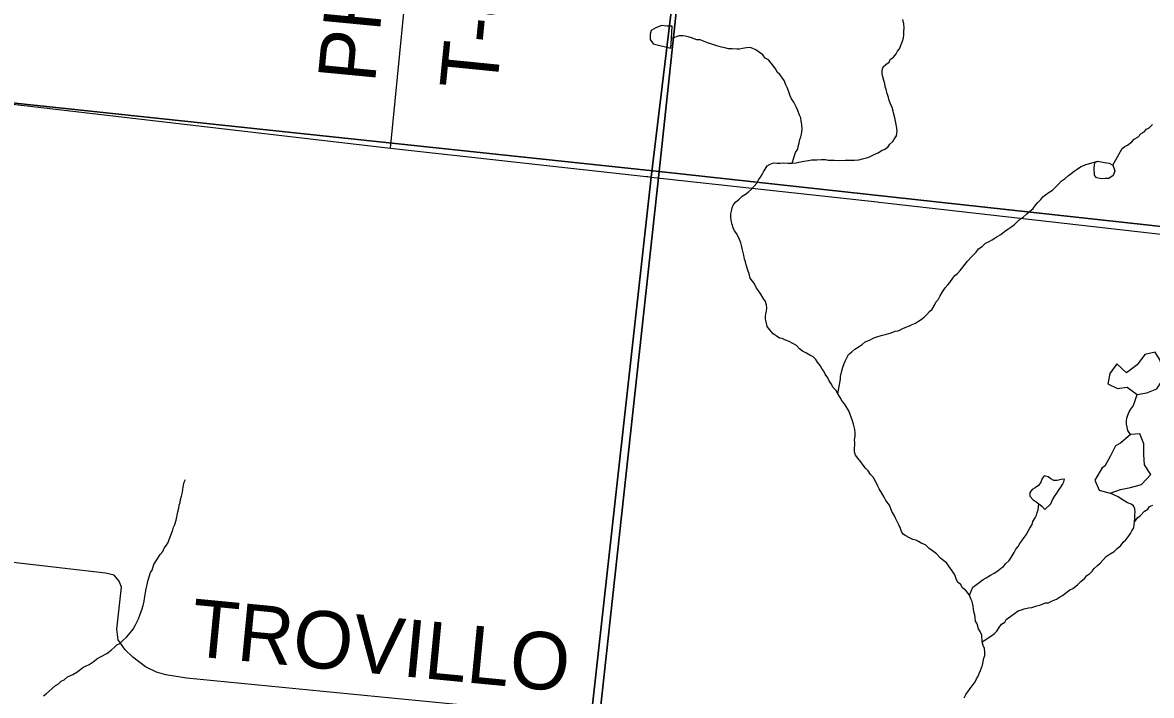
# Model space of a CAD drawing. Extents: x 0 to 1064, y 0 to 440.
# Drawn here: x 277.04 to 294.9, y 177.13 to 187.78 of the extents above; entities that cross this region are included whole.
import ezdxf

# ---------------------------------------------------------------- set-up
doc = ezdxf.new("R2010")
doc.units = 0
for name, color, linetype in [('GM_X_Minor_Lake', 7, 'Continuous'), ('GM_X_Minor_River', 7, 'Continuous'), ('GM_X_Section', 7, 'Continuous'), ('GM_X_Township', 7, 'Continuous'), ('GM_X_Township_Road', 7, 'Continuous'), ('GM_X_Township_Road_Text', 7, 'Continuous')]:
    doc.layers.add(name, color=color, linetype=linetype)

msp = doc.modelspace()

# ---------------------------------------------------------------- linework, layer by layer
at = {"layer": 'GM_X_Minor_Lake'}
for points in [[(294.961, 182.565), (294.802, 182.526), (294.676, 182.365), (294.508, 182.235), (294.354, 182.379), (294.246, 182.223), (294.212, 182.06), (294.368, 181.989), (294.521, 182.01), (294.676, 181.891), (294.829, 181.917)], [(294.829, 181.917), (294.989, 181.98), (295.09, 182.136), (295.088, 182.3), (295.031, 182.454), (294.961, 182.565)], [(294.124, 180.73), (294.01, 180.538), (294.079, 180.379), (294.249, 180.332), (294.414, 180.389), (294.574, 180.421), (294.745, 180.466), (294.895, 180.626), (294.795, 180.781), (294.781, 180.945), (294.785, 181.11), (294.722, 181.269), (294.57, 181.261), (294.414, 181.125), (294.334, 181.078)], [(294.334, 181.078), (294.257, 180.922), (294.168, 180.76), (294.124, 180.73)], [(293.309, 180.558), (293.268, 180.59), (293.207, 180.604), (293.175, 180.562), (293.155, 180.508), (293.117, 180.455), (293.061, 180.414), (293.018, 180.391), (292.979, 180.344), (292.977, 180.283), (293.03, 180.227), (293.078, 180.195), (293.12, 180.163), (293.167, 180.125), (293.214, 180.075)], [(293.214, 180.075), (293.314, 180.163), (293.335, 180.217), (293.367, 180.277), (293.405, 180.331), (293.431, 180.372), (293.469, 180.426), (293.495, 180.468), (293.515, 180.509), (293.528, 180.551), (293.473, 180.547), (293.412, 180.531), (293.357, 180.532), (293.309, 180.558), (293.268, 180.59), (293.207, 180.604), (293.175, 180.562), (293.155, 180.508), (293.117, 180.455), (293.061, 180.414), (293.018, 180.391), (292.979, 180.344), (292.977, 180.283), (293.03, 180.227), (293.078, 180.195), (293.12, 180.163), (293.167, 180.125), (293.214, 180.075)], [(293.214, 180.075), (293.314, 180.163), (293.335, 180.217), (293.367, 180.277), (293.405, 180.331), (293.431, 180.372), (293.469, 180.426), (293.495, 180.468), (293.515, 180.509), (293.528, 180.551), (293.473, 180.547), (293.412, 180.531), (293.357, 180.532), (293.309, 180.558)]]:
    msp.add_lwpolyline(points, dxfattribs=at)
at = {"layer": 'GM_X_Minor_River'}
for points in [[(290.8, 186.434), (290.772, 186.495), (290.755, 186.545), (290.744, 186.593), (290.722, 186.655), (290.706, 186.722), (290.689, 186.765), (290.685, 186.814), (290.668, 186.863), (290.652, 186.918), (290.641, 186.967), (290.643, 187.022), (290.657, 187.076), (290.701, 187.117), (290.751, 187.152), (290.77, 187.194), (290.82, 187.229), (290.864, 187.282), (290.884, 187.324), (290.916, 187.365), (290.942, 187.431), (290.963, 187.485), (290.977, 187.539), (290.984, 187.582), (290.986, 187.636), (290.988, 187.697), (290.984, 187.758), (290.968, 187.825)], [(286.986, 187.651), (286.967, 187.597), (286.971, 187.512), (287.018, 187.444), (287.296, 187.376)], [(287.305, 187.528), (287.317, 187.722), (287.232, 187.724), (287.147, 187.733), (287.061, 187.698), (286.986, 187.651)], [(287.296, 187.376), (287.305, 187.528)], [(289.218, 185.554), (289.272, 185.722), (289.305, 185.776), (289.312, 185.818), (289.326, 185.878), (289.34, 185.926), (289.354, 185.969), (289.367, 186.011), (289.376, 186.089), (289.372, 186.168), (289.362, 186.217), (289.352, 186.272), (289.335, 186.315), (289.307, 186.389), (289.278, 186.444), (289.244, 186.518), (289.209, 186.574), (289.186, 186.617), (289.164, 186.685), (289.136, 186.752), (289.119, 186.795), (289.091, 186.863), (289.056, 186.913), (289.021, 186.956), (288.98, 186.994), (288.957, 187.043), (288.904, 187.112), (288.84, 187.187), (288.792, 187.218), (288.751, 187.268), (288.698, 187.306), (288.644, 187.35), (288.596, 187.37), (288.554, 187.384), (288.493, 187.379), (288.432, 187.369), (288.383, 187.359), (288.34, 187.36), (288.267, 187.362), (288.212, 187.364), (288.152, 187.378), (288.098, 187.392), (288.025, 187.412), (287.977, 187.426), (287.929, 187.445), (287.875, 187.459), (287.815, 187.485), (287.76, 187.505), (287.706, 187.507), (287.664, 187.52), (287.622, 187.54), (287.573, 187.554), (287.525, 187.563), (287.487, 187.568), (287.428, 187.568), (287.305, 187.528)], [(289.168, 182.732), (289.113, 182.752), (289.06, 182.778), (289.017, 182.785), (288.964, 182.823), (288.916, 182.855), (288.863, 182.918), (288.822, 182.968), (288.812, 183.022), (288.796, 183.084), (288.797, 183.126), (288.798, 183.169), (288.812, 183.211), (288.814, 183.265), (288.809, 183.308), (288.793, 183.363), (288.758, 183.419), (288.723, 183.481), (288.689, 183.53), (288.653, 183.574), (288.619, 183.642), (288.59, 183.685), (288.555, 183.735), (288.539, 183.802), (288.517, 183.863), (288.489, 183.943), (288.479, 183.992), (288.462, 184.035), (288.452, 184.096), (288.441, 184.139), (288.43, 184.182), (288.419, 184.231), (288.403, 184.292), (288.381, 184.347), (288.341, 184.433), (288.306, 184.483), (288.283, 184.532), (288.267, 184.581), (288.251, 184.649), (288.246, 184.703), (288.248, 184.752), (288.255, 184.794), (288.269, 184.848), (288.283, 184.891), (288.321, 184.938), (288.377, 184.985), (288.428, 185.032), (288.477, 185.061), (288.521, 185.096), (288.571, 185.143), (288.616, 185.19), (288.66, 185.237), (288.686, 185.291), (288.718, 185.333), (288.743, 185.374), (288.763, 185.416), (288.789, 185.458), (288.821, 185.511), (288.871, 185.54), (288.92, 185.557), (288.981, 185.555), (289.029, 185.554), (289.084, 185.558), (289.151, 185.556), (289.218, 185.554), (289.279, 185.558), (289.322, 185.569), (289.402, 185.585), (289.475, 185.594), (289.524, 185.605), (289.61, 185.608), (289.677, 185.612), (289.744, 185.61), (289.786, 185.603), (289.835, 185.602), (289.889, 185.6), (289.962, 185.598), (290.054, 185.601), (290.127, 185.599), (290.206, 185.602), (290.273, 185.606), (290.329, 185.623), (290.396, 185.639), (290.439, 185.656), (290.483, 185.673), (290.538, 185.701), (290.581, 185.718), (290.631, 185.753), (290.674, 185.77), (290.73, 185.805), (290.762, 185.852), (290.813, 185.899), (290.838, 185.941), (290.87, 185.988), (290.879, 186.067), (290.869, 186.14), (290.854, 186.22), (290.843, 186.269), (290.827, 186.33), (290.816, 186.379), (290.8, 186.434)], [(294.632, 185.933), (294.687, 185.968), (294.744, 186.021), (294.788, 186.05), (294.825, 186.091), (294.869, 186.114), (294.919, 186.167)], [(294.294, 185.523), (294.438, 185.787), (294.482, 185.816), (294.525, 185.839), (294.594, 185.892), (294.632, 185.933)], [(289.938, 181.901), (289.982, 182.136), (289.983, 182.179), (290.005, 182.269), (290.019, 182.323), (290.039, 182.384), (290.059, 182.431), (290.085, 182.473), (290.111, 182.527), (290.161, 182.568), (290.211, 182.609), (290.279, 182.655), (290.323, 182.684), (290.373, 182.725), (290.441, 182.754), (290.497, 182.782), (290.558, 182.805), (290.626, 182.827), (290.669, 182.838), (290.712, 182.848), (290.786, 182.87), (290.847, 182.893), (290.896, 182.903), (290.958, 182.932), (291.014, 182.961), (291.075, 182.977), (291.119, 183), (291.168, 183.023), (291.218, 183.051), (291.261, 183.08), (291.305, 183.115), (291.349, 183.157), (291.393, 183.204), (291.431, 183.245), (291.47, 183.305), (291.49, 183.353), (291.534, 183.4), (291.56, 183.454), (291.599, 183.519), (291.637, 183.579), (291.681, 183.626), (291.713, 183.668), (291.758, 183.733), (291.79, 183.774), (291.834, 183.809), (291.878, 183.857), (291.916, 183.91), (291.954, 183.958), (291.992, 184.005), (292.055, 184.07), (292.131, 184.146), (292.169, 184.2), (292.225, 184.235), (292.276, 184.288), (292.325, 184.31), (292.381, 184.339), (292.462, 184.391), (292.518, 184.426), (292.58, 184.473), (292.63, 184.507), (292.68, 184.542), (292.736, 184.583), (292.78, 184.624), (292.83, 184.671), (292.874, 184.7), (292.93, 184.753), (292.974, 184.788), (293.03, 184.835), (293.069, 184.888), (293.107, 184.93), (293.151, 184.977), (293.183, 185.019), (293.226, 185.054), (293.283, 185.094), (293.338, 185.129), (293.383, 185.176), (293.433, 185.223), (293.477, 185.271), (293.539, 185.311), (293.59, 185.358), (293.633, 185.393), (293.683, 185.428), (293.727, 185.457), (293.783, 185.498), (293.826, 185.515), (293.869, 185.532), (293.925, 185.548), (294.058, 185.583)], [(294.033, 185.323), (294.004, 185.366), (294, 185.475), (294.009, 185.566), (294.058, 185.583)], [(294.058, 185.583), (294.161, 185.563), (294.234, 185.555), (294.294, 185.523), (294.322, 185.431), (294.296, 185.359), (294.228, 185.312), (294.173, 185.313), (294.112, 185.308), (294.033, 185.323)], [(292.253, 177.719), (292.267, 177.761), (292.269, 177.816), (292.264, 177.871), (292.242, 177.92), (292.225, 177.981), (292.217, 178.085), (292.194, 178.14), (292.165, 178.183), (292.143, 178.263), (292.121, 178.306), (292.116, 178.361), (292.106, 178.404), (292.095, 178.453), (292.09, 178.501), (292.08, 178.544), (292.064, 178.617), (292.047, 178.66), (292.024, 178.716), (291.972, 178.784), (291.913, 178.835), (291.884, 178.89), (291.842, 178.916), (291.814, 178.977), (291.792, 179.039), (291.751, 179.101), (291.699, 179.175), (291.658, 179.231), (291.616, 179.263), (291.563, 179.301), (291.504, 179.369), (291.439, 179.42), (291.385, 179.458), (291.326, 179.515), (291.26, 179.541), (291.218, 179.566), (291.176, 179.586), (291.128, 179.6), (291.062, 179.632), (291.014, 179.658), (290.973, 179.683), (290.95, 179.726), (290.933, 179.77), (290.904, 179.831), (290.876, 179.893), (290.853, 179.936), (290.83, 179.985), (290.796, 180.041), (290.756, 180.139), (290.698, 180.214), (290.675, 180.269), (290.635, 180.331), (290.594, 180.399), (290.572, 180.442), (290.543, 180.51), (290.497, 180.584), (290.456, 180.628), (290.421, 180.684), (290.38, 180.728), (290.339, 180.777), (290.304, 180.827), (290.257, 180.883), (290.222, 180.933), (290.206, 180.988), (290.202, 181.049), (290.209, 181.091), (290.211, 181.134), (290.206, 181.176), (290.214, 181.231), (290.216, 181.285), (290.211, 181.34), (290.201, 181.383), (290.19, 181.426), (290.173, 181.475), (290.151, 181.536), (290.134, 181.579), (290.112, 181.635), (290.071, 181.703), (290.048, 181.746), (290.007, 181.789), (289.979, 181.845), (289.938, 181.901), (289.909, 181.963), (289.868, 182.006), (289.833, 182.062), (289.805, 182.111), (289.782, 182.155), (289.741, 182.217), (289.718, 182.26), (289.689, 182.303), (289.66, 182.353), (289.619, 182.403), (289.59, 182.446), (289.549, 182.49), (289.495, 182.516), (289.442, 182.548), (289.382, 182.58), (289.334, 182.618), (289.287, 182.668), (289.227, 182.7), (289.168, 182.732)], [(294.57, 181.261), (294.529, 181.323), (294.519, 181.378), (294.508, 181.421), (294.51, 181.475), (294.517, 181.517), (294.531, 181.566), (294.551, 181.62), (294.577, 181.661), (294.609, 181.703), (294.629, 181.751), (294.676, 181.891)], [(278.873, 178.345), (278.899, 178.417), (278.926, 178.483), (278.946, 178.555), (278.961, 178.621), (278.968, 178.664), (278.984, 178.76), (278.992, 178.815), (279.006, 178.881), (279.02, 178.941), (279.041, 179.008), (279.061, 179.074), (279.087, 179.115), (279.114, 179.2), (279.152, 179.259), (279.211, 179.36), (279.255, 179.408), (279.275, 179.462), (279.313, 179.509), (279.339, 179.551), (279.358, 179.599), (279.379, 179.653), (279.412, 179.749), (279.426, 179.791), (279.445, 179.833), (279.466, 179.905), (279.48, 179.959), (279.495, 180.038), (279.509, 180.092), (279.516, 180.14), (279.53, 180.182), (279.538, 180.231), (279.552, 180.285), (279.566, 180.345), (279.575, 180.43), (279.596, 180.508), (279.615, 180.55)], [(292.225, 177.981), (292.362, 178.068), (292.418, 178.109), (292.456, 178.15), (292.495, 178.203), (292.533, 178.257), (292.583, 178.292), (292.602, 178.334), (292.677, 178.386), (292.739, 178.427), (292.796, 178.467), (292.845, 178.484), (292.888, 178.501), (292.956, 178.517), (293.011, 178.521), (293.091, 178.549), (293.14, 178.56), (293.226, 178.594), (293.275, 178.598), (293.324, 178.621), (293.399, 178.655), (293.448, 178.684), (293.498, 178.713), (293.542, 178.748), (293.61, 178.8), (293.66, 178.823), (293.735, 178.882), (293.785, 178.935), (293.848, 178.987), (293.88, 179.029), (293.929, 179.058), (293.967, 179.099), (293.999, 179.141), (294.049, 179.188), (294.093, 179.223), (294.137, 179.27), (294.188, 179.329), (294.25, 179.37), (294.312, 179.41), (294.363, 179.457), (294.419, 179.504), (294.457, 179.557), (294.501, 179.592), (294.533, 179.64), (294.571, 179.694), (294.591, 179.735), (294.623, 179.783), (294.631, 179.837), (294.638, 179.88), (294.64, 179.934), (294.642, 179.989), (294.644, 180.031), (294.639, 180.086), (294.622, 180.129), (294.581, 180.155), (294.527, 180.181), (294.485, 180.206), (294.431, 180.238), (294.378, 180.276), (294.249, 180.332)], [(292.024, 178.716), (292.077, 178.842), (292.134, 178.888), (292.177, 178.918), (292.24, 178.964), (292.289, 178.993), (292.358, 179.033), (292.414, 179.068), (292.47, 179.103), (292.513, 179.138), (292.563, 179.173), (292.595, 179.214), (292.652, 179.267), (292.684, 179.315), (292.729, 179.392), (292.755, 179.446), (292.793, 179.487), (292.819, 179.535), (292.851, 179.577), (292.889, 179.63), (292.921, 179.672), (292.953, 179.731), (292.979, 179.779), (293.017, 179.833), (293.025, 179.881), (293.064, 179.94), (293.083, 179.982), (293.097, 180.024), (293.11, 180.067), (293.12, 180.163)], [(294.638, 179.88), (294.689, 179.945), (294.733, 179.98), (294.796, 180.045), (294.846, 180.08), (294.872, 180.121), (294.927, 180.144)], [(277.365, 177.123), (277.415, 177.163), (277.503, 177.24), (277.559, 177.287), (277.602, 177.316), (277.646, 177.357), (277.696, 177.379), (277.746, 177.426), (277.833, 177.46), (277.895, 177.501), (277.938, 177.53), (277.988, 177.571), (278.044, 177.599), (278.088, 177.622), (278.168, 177.674), (278.212, 177.71), (278.28, 177.744), (278.367, 177.796), (278.436, 177.848), (278.486, 177.889), (278.53, 177.93), (278.573, 177.953), (278.624, 178), (278.68, 178.053), (278.718, 178.095), (278.788, 178.177), (278.82, 178.237), (278.846, 178.291), (278.873, 178.345)], [(291.94, 177.091), (291.966, 177.145), (291.998, 177.187), (292.037, 177.24), (292.081, 177.305), (292.113, 177.347), (292.133, 177.395), (292.159, 177.437), (292.178, 177.479), (292.198, 177.527), (292.212, 177.569), (292.232, 177.611), (292.253, 177.719)]]:
    msp.add_lwpolyline(points, dxfattribs=at)
at = {"layer": 'GM_X_Section'}
for points in [[(288.758, 200.836), (287.113, 185.421), (271.692, 187.055), (273.219, 202.266)], [(288.758, 200.836), (304.455, 199.415), (302.913, 183.69), (287.113, 185.421)], [(271.692, 187.055), (287.113, 185.421), (285.299, 168.818), (269.974, 170.372)], [(287.113, 185.421), (302.913, 183.69), (301.499, 167.436), (285.299, 168.818)]]:
    msp.add_lwpolyline(points, close=True, dxfattribs=at)
at = {"layer": 'GM_X_Township'}
for points in [[(290.071, 158.133), (289.92, 158.381), (289.536, 158.867), (289.256, 159.361), (289.247, 159.482), (289.144, 159.661), (288.591, 160.596), (288.29, 160.893), (288.014, 161.074), (287.636, 161.273), (287.133, 161.6), (286.68, 161.759), (286.257, 161.733), (285.978, 161.657), (285.671, 161.519), (285.199, 161.264), (284.833, 161.169), (284.584, 161.049), (284.279, 160.96), (284.58, 163.68), (286.03, 176.744), (286.983, 185.335), (287.73, 191.491), (288.677, 200.756)], [(288.677, 200.756), (287.73, 191.491), (286.983, 185.335), (286.03, 176.744)]]:
    msp.add_lwpolyline(points, dxfattribs=at)
at = {"layer": 'GM_X_Township_Road'}
for points in [[(282.862, 185.789), (283.41, 191.363), (283.425, 191.509), (283.457, 191.587), (283.507, 191.641), (283.604, 191.809), (287.338, 191.352), (287.527, 191.354), (287.59, 191.397)], [(276.285, 186.556), (282.862, 185.789), (286.904, 185.344), (286.932, 185.341)], [(286.932, 185.341), (286.983, 185.335), (290.563, 184.941), (290.588, 184.938)], [(290.588, 184.938), (290.69, 184.927), (296.354, 184.284), (302.827, 183.579)], [(286.085, 176.727), (286.03, 176.744), (285.994, 176.755), (285.726, 176.801), (285.036, 176.878), (279.628, 177.406), (279.304, 177.457), (279.154, 177.498), (278.983, 177.585), (278.78, 177.736), (278.658, 177.851), (278.551, 178.011), (278.526, 178.177), (278.602, 178.846), (278.566, 178.94), (278.487, 179.033), (278.346, 179.066), (275.649, 179.374)]]:
    msp.add_lwpolyline(points, dxfattribs=at)

# ---------------------------------------------------------------- texts
at = {"layer": 'GM_X_Township_Road_Text'}
for s, rotation, p in [('PHILLIPS', 84.5291, (282.613, 186.811)), ('T-86', 84.3237, (284.54, 186.687)), ('TROVILLO', 354.5075, (279.67, 177.759))]:
    msp.add_text(s, height=0.9091, rotation=rotation, dxfattribs=at).set_placement(p)

doc.saveas('drawing.dxf')
